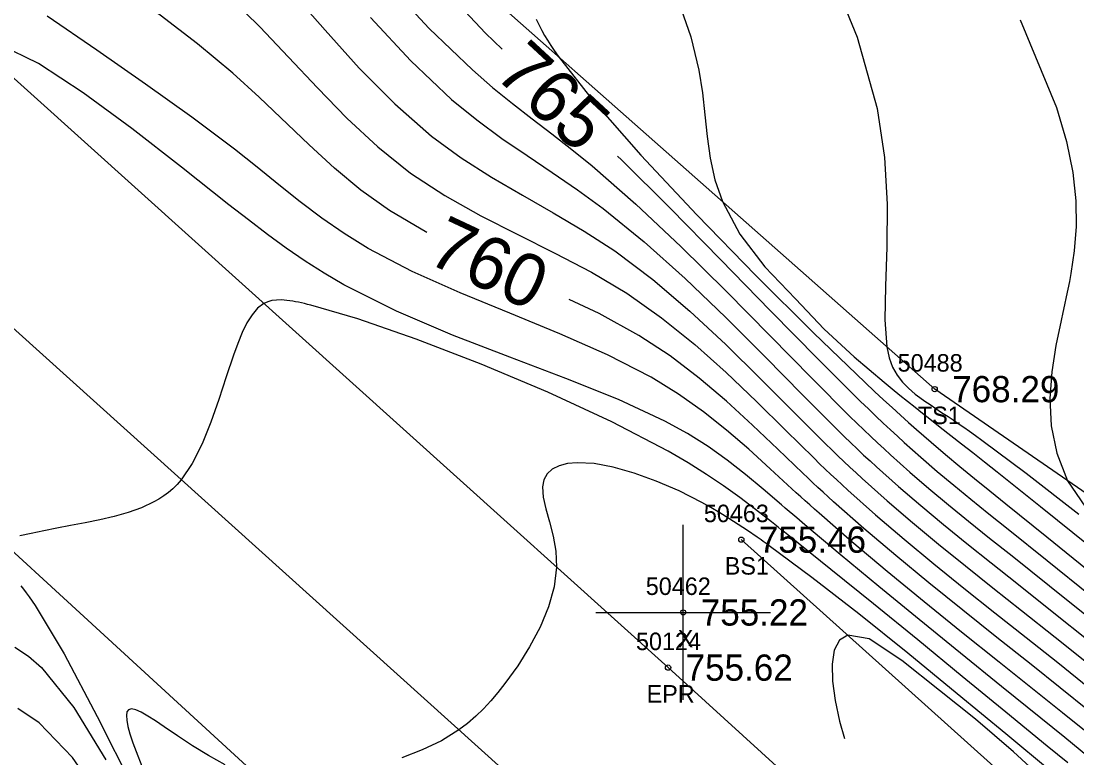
# Model space of a CAD drawing. Extents: x 1378535 to 1380697, y 997729 to 1000024.
# Drawn here: x 1379172.5 to 1379232.9, y 999400.4 to 999442.5 of the extents above; entities that cross this region are included whole.
import ezdxf

# ---------------------------------------------------------------- set-up
doc = ezdxf.new("R2010")
doc.units = 0
for name, color, linetype in [('RD_DTM_BkLn1', 7, 'Continuous'), ('RD_DTM_BkLn2', 7, 'Continuous'), ('RD_DTM_BkLn_txCode', 7, 'Continuous'), ('RD_DTM_Major1', 7, 'Continuous'), ('RD_DTM_Major1_Lbl', 7, 'Continuous'), ('RD_DTM_Minor1', 7, 'Continuous'), ('RD_EX_Misc', 7, 'Continuous'), ('RD_EX_Misc_txCode', 7, 'Continuous'), ('RD_EX_Road', 7, 'Continuous'), ('RD_EX_Road_txCode', 7, 'Continuous'), ('RD_EX_TX_Misc_ELEV', 7, 'Continuous'), ('RD_EX_TX_Road_ELEV', 7, 'Continuous'), ('RD_SMD_Locator', 7, 'Continuous')]:
    doc.layers.add(name, color=color, linetype=linetype)

msp = doc.modelspace()

# ---------------------------------------------------------------- linework, layer by layer
at = {"layer": 'RD_DTM_BkLn1'}
msp.add_lwpolyline([(1379644.889, 998995.516), (1379603.59, 999033.022), (1379560.539, 999073.024), (1379518.05, 999111.381), (1379475.069, 999150.602), (1379431.045, 999190.013), (1379385.062, 999231.968), (1379339.18, 999273.058), (1379294.588, 999314.047), (1379247.38, 999356.59), (1379201.7, 999398.205), (1379156.533, 999438.891)], dxfattribs=at)
at = {"layer": 'RD_DTM_BkLn2'}
for points in [[(1379494.504, 999194.125), (1379456.694, 999214.003), (1379436.374, 999253.04), (1379388.122, 999297.569), (1379349.799, 999331.884), (1379305.784, 999362.026), (1379275.226, 999386.673), (1379224.721, 999421.459), (1379183.395, 999457.982)], [(1379481.385, 999178.365), (1379447.274, 999202.26), (1379412.093, 999233.015), (1379364.552, 999275.831), (1379323.483, 999312.277), (1379294.141, 999341.029), (1379256.243, 999374.618), (1379213.663, 999412.855)]]:
    msp.add_lwpolyline(points, dxfattribs=at)
at = {"layer": 'RD_DTM_Major1'}
for points in [[(1379195.677, 999430.41), (1379193.541, 999431.67), (1379191.911, 999432.838), (1379190.393, 999434.094), (1379188.945, 999435.414), (1379186.084, 999438.149), (1379184.586, 999439.517), (1379182.57, 999441.199), (1379180.436, 999442.825), (1379178.23, 999444.391), (1379175.995, 999445.891), (1379173.777, 999447.32), (1379171.622, 999448.671)], [(1379197.86, 999443.056), (1379199.034, 999441.814), (1379199.986, 999440.888)], [(1379206.589, 999434.773), (1379206.811, 999434.561), (1379209.589, 999431.796), (1379212.474, 999428.866), (1379215.336, 999425.938), (1379218.05, 999423.178), (1379220.489, 999420.754), (1379220.933, 999420.323), (1379221.363, 999419.91), (1379221.781, 999419.514), (1379222.189, 999419.133), (1379222.587, 999418.764), (1379222.979, 999418.407), (1379223.925, 999417.566), (1379224.861, 999416.759), (1379225.808, 999415.966), (1379226.786, 999415.165), (1379227.815, 999414.333), (1379228.915, 999413.45), (1379231.151, 999411.656), (1379233.612, 999409.68)], [(1379233.556, 999403.059), (1379231.899, 999404.381), (1379230.231, 999405.709), (1379228.282, 999407.257), (1379226.325, 999408.817), (1379224.387, 999410.381), (1379222.492, 999411.942), (1379220.664, 999413.493), (1379218.929, 999415.025), (1379218.631, 999415.297), (1379218.336, 999415.568), (1379218.043, 999415.838), (1379217.753, 999416.109), (1379217.465, 999416.381), (1379217.177, 999416.653), (1379215.748, 999418.026), (1379214.306, 999419.406), (1379212.821, 999420.769), (1379211.262, 999422.093), (1379209.6, 999423.355), (1379207.805, 999424.531), (1379205.531, 999425.776), (1379203.824, 999426.59)], [(1379233.163, 999397.115), (1379232.37, 999397.836), (1379231.568, 999398.569), (1379229.229, 999400.717), (1379227.056, 999402.595), (1379224.995, 999404.233), (1379222.836, 999405.949), (1379220.971, 999407.183), (1379219.75, 999407.389), (1379219.274, 999407.101), (1379218.982, 999406.534), (1379218.856, 999405.739), (1379218.877, 999404.764), (1379219.027, 999403.659), (1379219.288, 999402.472), (1379219.571, 999401.489)]]:
    msp.add_lwpolyline(points, dxfattribs=at)
at = {"layer": 'RD_DTM_Minor1'}
for points in [[(1379218.583, 999445.738), (1379220.288, 999441.581), (1379221.441, 999437.498), (1379221.851, 999434.703), (1379221.997, 999432.04), (1379221.981, 999429.566), (1379221.904, 999427.343), (1379221.869, 999425.428), (1379221.978, 999423.883), (1379222.117, 999423.255), (1379222.316, 999422.72), (1379222.569, 999422.262), (1379222.873, 999421.864), (1379223.222, 999421.508), (1379223.614, 999421.179), (1379223.879, 999420.978), (1379224.161, 999420.776), (1379224.461, 999420.571), (1379224.78, 999420.357), (1379225.121, 999420.131), (1379225.484, 999419.889), (1379225.77, 999419.697), (1379226.069, 999419.494), (1379226.384, 999419.277), (1379226.714, 999419.046), (1379227.061, 999418.801), (1379227.426, 999418.54), (1379229.957, 999416.649), (1379232.965, 999414.311)], [(1379193.295, 999444.793), (1379195.815, 999442.071), (1379198.289, 999439.701), (1379199.443, 999438.709), (1379200.577, 999437.791), (1379201.703, 999436.915), (1379202.83, 999436.051), (1379203.969, 999435.165), (1379205.13, 999434.226), (1379207.633, 999432.038), (1379210.21, 999429.607), (1379212.792, 999427.056), (1379215.309, 999424.506), (1379217.692, 999422.081), (1379219.872, 999419.902), (1379220.279, 999419.506), (1379220.675, 999419.123), (1379221.064, 999418.752), (1379221.447, 999418.392), (1379221.824, 999418.041), (1379222.198, 999417.698), (1379223.293, 999416.721), (1379224.389, 999415.781), (1379225.503, 999414.853), (1379226.654, 999413.916), (1379227.862, 999412.948), (1379229.144, 999411.925), (1379231.286, 999410.213), (1379233.591, 999408.367)], [(1379187.975, 999444.139), (1379189.866, 999441.971), (1379191.82, 999439.81), (1379193.844, 999437.761), (1379195.941, 999435.925), (1379197.643, 999434.679), (1379199.382, 999433.571), (1379201.143, 999432.543), (1379202.913, 999431.537), (1379204.679, 999430.495), (1379206.429, 999429.36), (1379208.606, 999427.724), (1379210.727, 999425.914), (1379212.783, 999424), (1379214.767, 999422.052), (1379216.669, 999420.139), (1379218.484, 999418.331), (1379218.836, 999417.987), (1379219.185, 999417.65), (1379219.532, 999417.318), (1379219.878, 999416.991), (1379220.224, 999416.669), (1379220.57, 999416.349), (1379221.996, 999415.074), (1379223.452, 999413.827), (1379224.944, 999412.593), (1379226.476, 999411.356), (1379228.053, 999410.101), (1379229.681, 999408.811), (1379231.606, 999407.281), (1379233.59, 999405.698)], [(1379184.468, 999443.811), (1379186.134, 999442.164), (1379187.775, 999440.431), (1379189.424, 999438.672), (1379191.114, 999436.944), (1379192.877, 999435.303), (1379194.746, 999433.809), (1379196.709, 999432.518), (1379198.766, 999431.365), (1379200.875, 999430.29), (1379202.997, 999429.234), (1379205.089, 999428.138), (1379207.111, 999426.941), (1379209.109, 999425.542), (1379211.003, 999424.014), (1379212.805, 999422.402), (1379214.533, 999420.75), (1379216.199, 999419.103), (1379217.821, 999417.507), (1379218.141, 999417.197), (1379218.461, 999416.89), (1379218.782, 999416.586), (1379219.103, 999416.284), (1379219.425, 999415.984), (1379219.75, 999415.686), (1379221.334, 999414.274), (1379222.975, 999412.874), (1379224.666, 999411.478), (1379226.398, 999410.081), (1379228.164, 999408.676), (1379229.955, 999407.257), (1379231.757, 999405.825), (1379233.577, 999404.374)], [(1379210.092, 999443.563), (1379210.77, 999441.588), (1379211.244, 999439.695), (1379211.445, 999438.404), (1379211.579, 999437.141), (1379211.704, 999435.897), (1379211.875, 999434.663), (1379212.15, 999433.429), (1379212.584, 999432.186), (1379213.588, 999430.324), (1379215.005, 999428.457), (1379216.759, 999426.612), (1379218.399, 999424.888), (1379220.12, 999423.297), (1379221.831, 999421.854), (1379222.291, 999421.477), (1379222.738, 999421.115), (1379223.174, 999420.764), (1379223.602, 999420.423), (1379224.023, 999420.089), (1379224.441, 999419.76), (1379225.04, 999419.289), (1379225.644, 999418.815), (1379226.263, 999418.33), (1379226.903, 999417.827), (1379227.575, 999417.297), (1379228.286, 999416.735), (1379230.772, 999414.751), (1379233.59, 999412.484)], [(1379235.01, 999400.567), (1379232.033, 999402.951), (1379230.509, 999404.169), (1379228.406, 999405.848), (1379226.259, 999407.569), (1379224.111, 999409.307), (1379222.007, 999411.036), (1379219.992, 999412.73), (1379218.11, 999414.366), (1379217.843, 999414.603), (1379217.58, 999414.838), (1379217.32, 999415.072), (1379217.063, 999415.305), (1379216.809, 999415.537), (1379216.557, 999415.768), (1379215.317, 999416.909), (1379214.086, 999418.026), (1379212.826, 999419.114), (1379211.502, 999420.166), (1379210.076, 999421.176), (1379208.514, 999422.136), (1379206.017, 999423.415), (1379203.285, 999424.621), (1379200.435, 999425.793), (1379197.582, 999426.97), (1379194.842, 999428.191), (1379192.333, 999429.495), (1379190.957, 999430.346), (1379189.671, 999431.238), (1379188.438, 999432.17), (1379187.221, 999433.138), (1379185.981, 999434.138), (1379184.681, 999435.168), (1379182.239, 999437), (1379179.587, 999438.893), (1379176.805, 999440.826), (1379173.975, 999442.783)], [(1379192.463, 999442.704), (1379194.77, 999440.223), (1379197.099, 999438.02), (1379198.539, 999436.847), (1379199.974, 999435.792), (1379201.411, 999434.807), (1379202.852, 999433.844), (1379204.302, 999432.854), (1379205.766, 999431.79), (1379208.106, 999429.887), (1379210.454, 999427.774), (1379212.77, 999425.545), (1379215.019, 999423.297), (1379217.164, 999421.124), (1379219.167, 999419.124), (1379219.548, 999418.752), (1379219.923, 999418.39), (1379220.293, 999418.036), (1379220.66, 999417.69), (1379221.024, 999417.351), (1379221.386, 999417.018), (1379222.649, 999415.89), (1379223.923, 999414.798), (1379225.223, 999413.72), (1379226.561, 999412.637), (1379227.952, 999411.527), (1379229.41, 999410.369), (1379231.448, 999408.745), (1379233.594, 999407.031)], [(1379201.923, 999442.614), (1379202.117, 999442.228), (1379202.263, 999441.955), (1379202.418, 999441.679), (1379202.587, 999441.398), (1379202.77, 999441.107), (1379202.97, 999440.805), (1379203.189, 999440.488), (1379205.194, 999437.936), (1379207.927, 999434.828), (1379211.117, 999431.415), (1379214.497, 999427.946), (1379217.796, 999424.67), (1379220.747, 999421.837), (1379221.285, 999421.332), (1379221.8, 999420.854), (1379222.295, 999420.4), (1379222.77, 999419.968), (1379223.23, 999419.555), (1379223.676, 999419.159), (1379224.524, 999418.42), (1379225.348, 999417.717), (1379226.167, 999417.032), (1379227.002, 999416.346), (1379227.87, 999415.64), (1379228.79, 999414.896), (1379231.134, 999413.007), (1379233.748, 999410.904)], [(1379229.617, 999442.565), (1379231.693, 999437.563), (1379232.267, 999435.605), (1379232.623, 999433.835), (1379232.793, 999432.224), (1379232.81, 999430.745), (1379232.707, 999429.369), (1379232.515, 999428.067), (1379232.432, 999427.618), (1379232.344, 999427.172), (1379232.25, 999426.728), (1379232.154, 999426.283), (1379232.055, 999425.836), (1379231.955, 999425.384), (1379231.655, 999423.945), (1379231.419, 999422.454), (1379231.306, 999420.923), (1379231.379, 999419.366), (1379231.698, 999417.794), (1379232.326, 999416.221), (1379233.84, 999413.981)], [(1379233.489, 999400.468), (1379232.159, 999401.541), (1379230.79, 999402.646), (1379228.536, 999404.467), (1379226.196, 999406.361), (1379223.837, 999408.281), (1379221.523, 999410.177), (1379219.32, 999412.002), (1379217.293, 999413.707), (1379216.839, 999414.093), (1379216.617, 999414.283), (1379216.398, 999414.47), (1379216.181, 999414.656), (1379215.966, 999414.84), (1379214.921, 999415.731), (1379213.894, 999416.581), (1379212.851, 999417.393), (1379211.76, 999418.17), (1379210.587, 999418.916), (1379209.298, 999419.634), (1379206.637, 999420.869), (1379203.632, 999422.069), (1379200.422, 999423.279), (1379197.144, 999424.543), (1379193.938, 999425.907), (1379190.942, 999427.415), (1379189.808, 999428.081), (1379188.714, 999428.782), (1379187.641, 999429.521), (1379186.571, 999430.302), (1379185.486, 999431.126), (1379184.367, 999431.999), (1379181.646, 999434.151), (1379178.816, 999436.357), (1379176.037, 999438.401), (1379173.47, 999440.069), (1379171.278, 999441.147)], [(1379232.34, 999400.094), (1379231.158, 999401.059), (1379228.79, 999402.997), (1379226.298, 999405.038), (1379223.752, 999407.12), (1379221.226, 999409.178), (1379218.791, 999411.149), (1379216.329, 999413.123), (1379216.138, 999413.275), (1379215.949, 999413.424), (1379215.762, 999413.573), (1379215.576, 999413.72), (1379215.391, 999413.865), (1379214.479, 999414.573), (1379213.571, 999415.256), (1379212.641, 999415.923), (1379211.666, 999416.581), (1379210.622, 999417.239), (1379209.486, 999417.906), (1379206.259, 999419.593), (1379202.602, 999421.286), (1379198.782, 999422.892), (1379195.071, 999424.318), (1379191.736, 999425.47), (1379189.05, 999426.256), (1379188.862, 999426.302), (1379188.68, 999426.345), (1379188.505, 999426.385), (1379188.336, 999426.421), (1379188.173, 999426.453), (1379188.016, 999426.481), (1379187.679, 999426.529), (1379187.37, 999426.553), (1379187.086, 999426.55), (1379186.825, 999426.518), (1379186.583, 999426.452), (1379186.36, 999426.351), (1379186.003, 999426.085), (1379185.684, 999425.712), (1379185.394, 999425.245), (1379185.126, 999424.695), (1379184.873, 999424.073), (1379184.626, 999423.392), (1379184.213, 999422.164), (1379183.784, 999420.868), (1379183.326, 999419.568), (1379182.824, 999418.326), (1379182.267, 999417.207), (1379181.64, 999416.275), (1379181.404, 999416.005), (1379181.159, 999415.764), (1379180.902, 999415.546), (1379180.636, 999415.35), (1379180.358, 999415.172), (1379180.07, 999415.01), (1379179.358, 999414.682), (1379178.598, 999414.411), (1379177.8, 999414.185), (1379176.977, 999413.992), (1379176.139, 999413.821), (1379175.298, 999413.66), (1379174.524, 999413.51), (1379173.773, 999413.36), (1379173.06, 999413.214), (1379172.401, 999413.074)], [(1379231.402, 999399.581), (1379228.789, 999401.749), (1379226.016, 999404.042), (1379223.18, 999406.363), (1379220.377, 999408.614), (1379217.703, 999410.695), (1379215.256, 999412.509), (1379215.14, 999412.592), (1379215.025, 999412.675), (1379214.91, 999412.756), (1379214.796, 999412.836), (1379214.683, 999412.915), (1379214.571, 999412.994), (1379214.021, 999413.372), (1379213.484, 999413.729), (1379212.959, 999414.067), (1379212.44, 999414.387), (1379211.924, 999414.69), (1379211.407, 999414.979), (1379210.101, 999415.64), (1379208.799, 999416.204), (1379207.534, 999416.66), (1379206.337, 999416.996), (1379205.241, 999417.198), (1379204.278, 999417.254), (1379203.718, 999417.205), (1379203.241, 999417.083), (1379202.853, 999416.888), (1379202.561, 999416.621), (1379202.371, 999416.28), (1379202.292, 999415.865), (1379202.337, 999415.288), (1379202.488, 999414.62), (1379202.693, 999413.874), (1379202.899, 999413.062), (1379203.051, 999412.193), (1379203.098, 999411.282), (1379202.962, 999410.155), (1379202.636, 999409.005), (1379202.156, 999407.855), (1379201.557, 999406.728), (1379200.875, 999405.645), (1379200.147, 999404.63), (1379199.749, 999404.122), (1379199.341, 999403.641), (1379198.92, 999403.185), (1379198.478, 999402.756), (1379198.01, 999402.354), (1379197.51, 999401.979), (1379196.51, 999401.363), (1379195.414, 999400.831), (1379194.252, 999400.375)], [(1379172.462, 999410.217), (1379172.618, 999410.02), (1379172.777, 999409.81), (1379172.941, 999409.584), (1379173.109, 999409.345), (1379173.282, 999409.09), (1379174.932, 999406.325), (1379176.824, 999402.752), (1379178.869, 999398.698)], [(1379172.129, 999406.711), (1379172.893, 999406.198), (1379173.651, 999405.538), (1379175.503, 999403.265), (1379177.331, 999400.271)], [(1379177.179, 999397.862), (1379175.422, 999400.406), (1379173.515, 999402.374), (1379172.283, 999403.208)], [(1379184.151, 999399.991), (1379183.195, 999400.51), (1379182.282, 999401.072), (1379181.43, 999401.636), (1379180.657, 999402.163), (1379180.167, 999402.493), (1379179.73, 999402.771), (1379179.353, 999402.987), (1379179.038, 999403.127), (1379178.792, 999403.18), (1379178.618, 999403.135), (1379178.531, 999403.011), (1379178.497, 999402.81), (1379178.516, 999402.532), (1379178.584, 999402.177), (1379178.701, 999401.746), (1379178.865, 999401.242), (1379179.574, 999399.418)]]:
    msp.add_lwpolyline(points, dxfattribs=at)
at = {"layer": 'RD_EX_Misc'}
for p, q in [((1379210.342, 999403.692), (1379210.342, 999413.692)), ((1379205.342, 999408.692), (1379215.342, 999408.692))]:
    msp.add_line(p, q, dxfattribs=at)
at = {"layer": 'RD_EX_Road'}
for points in [[(1379652.216, 999003.544), (1379610.671, 999040.913), (1379567.405, 999079.792), (1379524.774, 999119.811), (1379481.793, 999158.312), (1379438.693, 999197.69), (1379392.81, 999238.626), (1379346.749, 999280.784), (1379301.799, 999321.656), (1379254.546, 999364.519), (1379209.475, 999405.54), (1379163.997, 999446.485)], [(1379637.067, 998987.215), (1379597.137, 999025.676), (1379553.307, 999065.907), (1379510.702, 999104.297), (1379468.488, 999142.894), (1379424.884, 999182.89), (1379377.902, 999224.837), (1379333.605, 999264.984), (1379287.277, 999307.211), (1379240.784, 999348.984), (1379194.921, 999391.17), (1379151.382, 999431.093)]]:
    msp.add_lwpolyline(points, dxfattribs=at)
at = {"layer": 'RD_SMD_Locator'}
for centre in [(1379224.721, 999421.459), (1379213.663, 999412.855), (1379210.342, 999408.692), (1379209.475, 999405.54)]:
    msp.add_circle(centre, 0.15, dxfattribs=at)

# ---------------------------------------------------------------- texts
at = {"layer": 'RD_DTM_BkLn_txCode'}
for s, p in [('50488', (1379222.603, 999422.459)), ('TS1', (1379223.76, 999419.459)), ('50463', (1379211.521, 999413.855)), ('BS1', (1379212.718, 999410.855))]:
    msp.add_text(s, height=1, dxfattribs=at).set_placement(p)
at = {"layer": 'RD_DTM_Major1_Lbl'}
for s, rotation, p in [('765', 317.19662, (1379199.454, 999439.393)), ('760', 334.87433, (1379195.583, 999428.738))]:
    msp.add_text(s, height=3, rotation=rotation, dxfattribs=at).set_placement(p)
at = {"layer": 'RD_EX_Misc_txCode'}
for s, p in [('50462', (1379208.2, 999409.692)), ('X', (1379210.027, 999406.692))]:
    msp.add_text(s, height=1, dxfattribs=at).set_placement(p)
at = {"layer": 'RD_EX_Road_txCode'}
for s, p in [('50124', (1379207.64, 999406.54)), ('EPR', (1379208.247, 999403.54))]:
    msp.add_text(s, height=1, dxfattribs=at).set_placement(p)
at = {"layer": 'RD_EX_TX_Misc_ELEV'}
for s, p in [('768.29', (1379225.721, 999420.709)), ('755.46', (1379214.663, 999412.105)), ('755.22', (1379211.342, 999407.942))]:
    msp.add_text(s, height=1.5, dxfattribs=at).set_placement(p)
at = {"layer": 'RD_EX_TX_Road_ELEV'}
msp.add_text('755.62', height=1.5, dxfattribs=at).set_placement((1379210.475, 999404.79))

doc.saveas('drawing.dxf')
